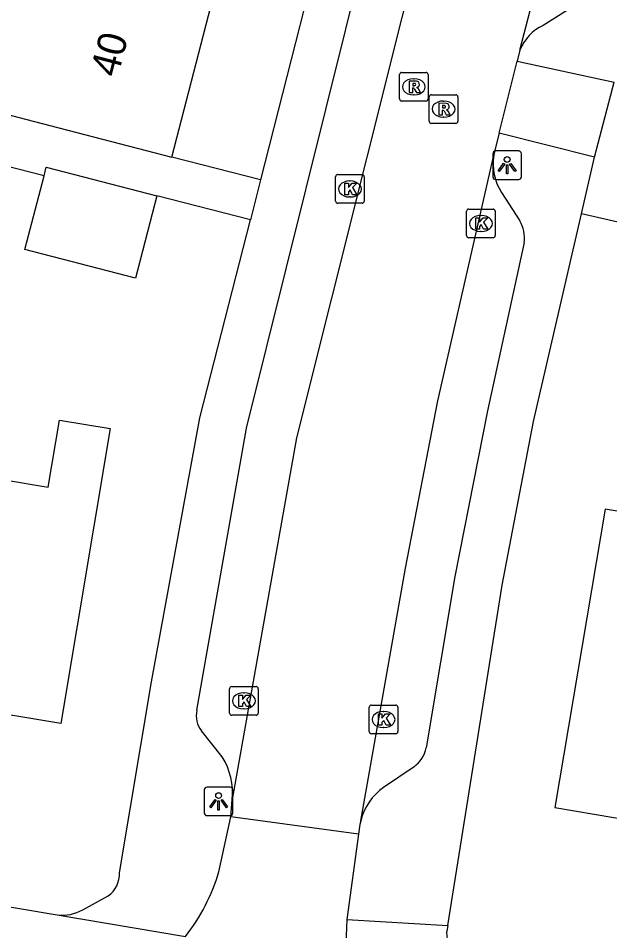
# Model space of a CAD drawing. Extents: x 163686 to 164493, y 382719 to 383870.
# Drawn here: x 163857.96 to 163878.62, y 383145.93 to 383177.82 of the extents above; entities that cross this region are included whole.
import ezdxf

# ---------------------------------------------------------------- set-up
doc = ezdxf.new("R2010")
doc.units = 0
for name, color, linetype in [('IMGEO_Kolk', 7, 'Continuous'), ('IMGEO_Lichtpunt', 7, 'Continuous'), ('IMGEO_Pand', 7, 'Continuous'), ('IMGEO_Pand_nummerreeks', 7, 'Continuous'), ('IMGEO_Rijbaan_lokaal_open', 7, 'Continuous'), ('IMGEO_Rioolput', 7, 'Continuous'), ('IMGEO_Voetpad_open', 7, 'Continuous')]:
    doc.layers.add(name, color=color, linetype=linetype)

msp = doc.modelspace()

# ---------------------------------------------------------------- linework, layer by layer
at = {"layer": 'IMGEO_Kolk'}
for p, q in [((163869.043, 383171.429), (163869.043, 383172.281)), ((163869.118, 383172.355), (163869.97, 383172.355)), ((163869.531, 383172.135), (163869.556, 383172.135)), ((163870.044, 383172.281), (163870.044, 383171.429)), ((163869.554, 383171.575), (163869.529, 383171.575)), ((163869.97, 383171.355), (163869.118, 383171.355)), ((163873.694, 383171.151), (163874.546, 383171.151)), ((163873.619, 383170.225), (163873.619, 383171.077)), ((163874.107, 383170.931), (163874.132, 383170.931)), ((163874.62, 383171.077), (163874.62, 383170.225)), ((163874.546, 383170.151), (163873.694, 383170.151)), ((163874.13, 383170.371), (163874.105, 383170.371)), ((163865.34, 383153.54), (163865.34, 383154.392)), ((163865.415, 383154.466), (163866.267, 383154.466)), ((163865.828, 383154.246), (163865.853, 383154.246)), ((163866.341, 383154.392), (163866.341, 383153.54)), ((163865.851, 383153.686), (163865.826, 383153.686)), ((163870.215, 383152.89), (163870.215, 383153.742)), ((163870.29, 383153.816), (163871.142, 383153.816)), ((163870.703, 383153.596), (163870.728, 383153.596)), ((163871.216, 383153.742), (163871.216, 383152.89)), ((163866.267, 383153.466), (163865.415, 383153.466)), ((163870.726, 383153.036), (163870.701, 383153.036)), ((163871.142, 383152.816), (163870.29, 383152.816))]:
    msp.add_line(p, q, dxfattribs=at)
for points in [[(163869.043, 383171.429), (163869.043, 383172.281)], [(163869.118, 383172.355), (163869.97, 383172.355)], [(163869.364, 383172.055), (163869.487, 383172.055), (163869.487, 383171.904), (163869.617, 383172.055), (163869.781, 383172.055), (163869.635, 383171.904), (163869.788, 383171.655), (163869.636, 383171.655), (163869.551, 383171.819), (163869.487, 383171.752), (163869.487, 383171.655), (163869.364, 383171.655), (163869.364, 383172.055)], [(163870.044, 383172.281), (163870.044, 383171.429)], [(163869.97, 383171.355), (163869.118, 383171.355)], [(163873.694, 383171.151), (163874.546, 383171.151)], [(163873.619, 383170.225), (163873.619, 383171.077)], [(163873.94, 383170.851), (163874.063, 383170.851), (163874.063, 383170.7), (163874.193, 383170.851), (163874.357, 383170.851), (163874.211, 383170.7), (163874.364, 383170.451), (163874.212, 383170.451), (163874.127, 383170.615), (163874.063, 383170.548), (163874.063, 383170.451), (163873.94, 383170.451), (163873.94, 383170.851)], [(163874.62, 383171.077), (163874.62, 383170.225)], [(163874.546, 383170.151), (163873.694, 383170.151)], [(163865.34, 383153.54), (163865.34, 383154.392)], [(163865.415, 383154.466), (163866.267, 383154.466)], [(163866.341, 383154.392), (163866.341, 383153.54)], [(163865.661, 383154.166), (163865.784, 383154.166), (163865.784, 383154.015), (163865.914, 383154.166), (163866.078, 383154.166), (163865.932, 383154.015), (163866.085, 383153.766), (163865.933, 383153.766), (163865.848, 383153.93), (163865.784, 383153.863), (163865.784, 383153.766), (163865.661, 383153.766), (163865.661, 383154.166)], [(163870.215, 383152.89), (163870.215, 383153.742)], [(163870.29, 383153.816), (163871.142, 383153.816)], [(163871.216, 383153.742), (163871.216, 383152.89)], [(163866.267, 383153.466), (163865.415, 383153.466)], [(163870.536, 383153.516), (163870.659, 383153.516), (163870.659, 383153.365), (163870.789, 383153.516), (163870.953, 383153.516), (163870.807, 383153.365), (163870.96, 383153.116), (163870.808, 383153.116), (163870.723, 383153.28), (163870.659, 383153.213), (163870.659, 383153.116), (163870.536, 383153.116), (163870.536, 383153.516)], [(163871.142, 383152.816), (163870.29, 383152.816)]]:
    msp.add_lwpolyline(points, dxfattribs=at)
for centre, start, end in [((163869.12, 383172.279), 91.552, 178.448), ((163869.12, 383172.279), 91.552, 178.448), ((163869.968, 383172.279), 1.552, 88.448), ((163869.968, 383172.279), 1.552, 88.448), ((163869.12, 383171.431), 181.552, 268.448), ((163869.12, 383171.431), 181.552, 268.448), ((163869.968, 383171.431), 271.552, 358.448), ((163869.968, 383171.431), 271.552, 358.448), ((163873.696, 383171.075), 91.552, 178.448), ((163873.696, 383171.075), 91.552, 178.448), ((163874.544, 383171.075), 1.552, 88.448), ((163874.544, 383171.075), 1.552, 88.448), ((163873.696, 383170.227), 181.552, 268.448), ((163873.696, 383170.227), 181.552, 268.448), ((163874.544, 383170.227), 271.552, 358.448), ((163874.544, 383170.227), 271.552, 358.448), ((163865.417, 383154.39), 91.552, 178.448), ((163865.417, 383154.39), 91.552, 178.448), ((163866.265, 383154.39), 1.552, 88.448), ((163866.265, 383154.39), 1.552, 88.448), ((163870.292, 383153.74), 91.552, 178.448), ((163870.292, 383153.74), 91.552, 178.448), ((163871.14, 383153.74), 1.552, 88.448), ((163871.14, 383153.74), 1.552, 88.448), ((163865.417, 383153.542), 181.552, 268.448), ((163865.417, 383153.542), 181.552, 268.448), ((163866.265, 383153.542), 271.552, 358.448), ((163866.265, 383153.542), 271.552, 358.448), ((163870.292, 383152.892), 181.552, 268.448), ((163870.292, 383152.892), 181.552, 268.448), ((163871.14, 383152.892), 271.552, 358.448), ((163871.14, 383152.892), 271.552, 358.448)]:
    msp.add_arc(centre, 0.0765, start, end, dxfattribs=at)
for centre, major_axis, ratio, start_param, end_param in [((163869.53, 383171.855), (-0.387, 0.002), 0.722429, 4.712389, 7.853982), ((163869.555, 383171.855), (-0.39, 0.002), 0.717154, 1.570796, 4.712389), ((163874.106, 383170.651), (-0.387, 0.002), 0.722429, 4.712389, 7.853982), ((163874.131, 383170.651), (-0.39, 0.002), 0.717154, 1.570796, 4.712389), ((163865.827, 383153.966), (-0.387, 0.002), 0.722429, 4.712389, 7.853982), ((163865.852, 383153.966), (-0.39, 0.002), 0.717154, 1.570796, 4.712389), ((163870.702, 383153.316), (-0.387, 0.002), 0.722429, 4.712389, 7.853982), ((163870.727, 383153.316), (-0.39, 0.002), 0.717154, 1.570796, 4.712389)]:
    msp.add_ellipse(centre, major_axis=major_axis, ratio=ratio, start_param=start_param, end_param=end_param, dxfattribs=at)
at = {"layer": 'IMGEO_Lichtpunt'}
for p, q in [((163874.536, 383173.087), (163874.536, 383172.28)), ((163874.536, 383173.087), (163874.536, 383172.28)), ((163875.438, 383173.182), (163874.63, 383173.182)), ((163875.438, 383173.182), (163874.63, 383173.182)), ((163875.532, 383172.28), (163875.532, 383173.087)), ((163875.532, 383172.28), (163875.532, 383173.087)), ((163874.63, 383172.186), (163875.438, 383172.186)), ((163874.63, 383172.186), (163875.438, 383172.186)), ((163864.456, 383150.857), (163864.456, 383150.05)), ((163864.456, 383150.857), (163864.456, 383150.05)), ((163865.358, 383150.952), (163864.55, 383150.952)), ((163865.358, 383150.952), (163864.55, 383150.952)), ((163865.452, 383150.05), (163865.452, 383150.857)), ((163865.452, 383150.05), (163865.452, 383150.857)), ((163864.55, 383149.956), (163865.358, 383149.956)), ((163864.55, 383149.956), (163865.358, 383149.956))]:
    msp.add_line(p, q, dxfattribs=at)
for points in [[(163874.91, 383172.751), (163874.949, 383172.723), (163874.761, 383172.461), (163874.723, 383172.488), (163874.91, 383172.751)], [(163875.012, 383172.703), (163875.059, 383172.703), (163875.059, 383172.381), (163875.012, 383172.381), (163875.012, 383172.703)], [(163875.122, 383172.723), (163875.16, 383172.75), (163875.347, 383172.488), (163875.308, 383172.46), (163875.122, 383172.723)], [(163864.83, 383150.521), (163864.869, 383150.493), (163864.681, 383150.231), (163864.643, 383150.258), (163864.83, 383150.521)], [(163864.932, 383150.473), (163864.979, 383150.473), (163864.979, 383150.151), (163864.932, 383150.151), (163864.932, 383150.473)], [(163865.042, 383150.493), (163865.08, 383150.52), (163865.267, 383150.258), (163865.228, 383150.23), (163865.042, 383150.493)]]:
    msp.add_lwpolyline(points, dxfattribs=at)
for centre in [(163875.035, 383172.885), (163864.955, 383150.655)]:
    msp.add_circle(centre, 0.0994, dxfattribs=at)
for centre, start, end in [((163874.63, 383173.087), 90, 180), ((163874.63, 383173.087), 90, 180), ((163875.438, 383173.087), 0, 90), ((163875.438, 383173.087), 0, 90), ((163874.63, 383172.28), 180, 270), ((163874.63, 383172.28), 180, 270), ((163875.438, 383172.28), 270, 0), ((163875.438, 383172.28), 270, 360), ((163864.55, 383150.857), 90, 180), ((163864.55, 383150.857), 90, 180), ((163865.358, 383150.857), 0, 90), ((163865.358, 383150.857), 0, 90), ((163864.55, 383150.05), 180, 270), ((163864.55, 383150.05), 180, 270), ((163865.358, 383150.05), 270, 0), ((163865.358, 383150.05), 270, 360)]:
    msp.add_arc(centre, 0.0946, start, end, dxfattribs=at)
at = {"layer": 'IMGEO_Pand'}
for points in [[(163863.317, 383172.97), (163864.863, 383178.923)], [(163856.017, 383174.866), (163858.478, 383174.227), (163863.317, 383172.97)], [(163858.857, 383172.313), (163858.935, 383172.614), (163862.797, 383171.611)], [(163862.797, 383171.611), (163862.05, 383168.734), (163858.188, 383169.737), (163858.857, 383172.313)], [(163855.934, 383161.942), (163859.004, 383161.429), (163859.396, 383163.777), (163861.166, 383163.481), (163859.442, 383153.174), (163854.602, 383153.983)], [(163882.872, 383157.485), (163879.786, 383158.006), (163880.185, 383160.37), (163878.463, 383160.66), (163876.704, 383150.239), (163881.511, 383149.428)]]:
    msp.add_lwpolyline(points, dxfattribs=at)
at = {"layer": 'IMGEO_Rijbaan_lokaal_open'}
for points in [[(163875.48, 383176.702), (163881.547, 383200.035)], [(163872.577, 383182.742), (163867.673, 383163.156), (163865.433, 383150.514)], [(163875.48, 383176.702), (163875.382, 383176.327)], [(163874.757, 383173.807), (163875.382, 383176.327)], [(163874.757, 383173.807), (163874.62, 383173.255), (163874.57, 383173.035)], [(163869.922, 383149.777), (163871.479, 383158.607), (163872.609, 383164.456), (163874.57, 383173.035)], [(163865.386, 383149.917), (163865.433, 383150.514)], [(163864.964, 383147.993), (163865.386, 383149.917)], [(163869.841, 383149.306), (163865.386, 383149.917)], [(163869.922, 383149.777), (163869.894, 383149.646), (163869.841, 383149.306)], [(163869.841, 383149.306), (163869.436, 383146.324)]]:
    msp.add_lwpolyline(points, dxfattribs=at)
for centre, radius, start, end in [((163858.47, 383149.911), 6.772, 321.893, 343.5466), ((163874.988, 383145.854), 5.572, 175.1603, 264.3664)]:
    msp.add_arc(centre, radius, start, end, dxfattribs=at)
at = {"layer": 'IMGEO_Rioolput'}
for p, q in [((163871.348, 383175.926), (163872.2, 383175.926)), ((163871.273, 383175), (163871.273, 383175.852)), ((163871.761, 383175.706), (163871.786, 383175.706)), ((163872.274, 383175.852), (163872.274, 383175)), ((163872.2, 383174.926), (163871.348, 383174.926)), ((163871.784, 383175.146), (163871.759, 383175.146)), ((163872.313, 383174.222), (163872.313, 383175.074)), ((163872.388, 383175.148), (163873.24, 383175.148)), ((163872.801, 383174.928), (163872.826, 383174.928)), ((163873.314, 383175.074), (163873.314, 383174.222)), ((163872.824, 383174.368), (163872.799, 383174.368)), ((163873.24, 383174.148), (163872.388, 383174.148))]:
    msp.add_line(p, q, dxfattribs=at)
for points in [[(163871.348, 383175.926), (163872.2, 383175.926)], [(163871.273, 383175), (163871.273, 383175.852)], [(163871.862, 383175.624), (163871.61, 383175.626), (163871.61, 383175.226)], [(163872.274, 383175.852), (163872.274, 383175)], [(163871.61, 383175.226), (163871.734, 383175.226), (163871.734, 383175.388), (163871.745, 383175.388)], [(163871.788, 383175.545), (163871.734, 383175.545), (163871.734, 383175.464)], [(163871.734, 383175.464), (163871.786, 383175.464)], [(163871.792, 383175.359), (163871.863, 383175.226), (163872.003, 383175.226), (163871.938, 383175.352)], [(163872.2, 383174.926), (163871.348, 383174.926)], [(163872.313, 383174.222), (163872.313, 383175.074)], [(163872.388, 383175.148), (163873.24, 383175.148)], [(163873.314, 383175.074), (163873.314, 383174.222)], [(163872.902, 383174.846), (163872.65, 383174.848), (163872.65, 383174.448)], [(163872.65, 383174.448), (163872.774, 383174.448), (163872.774, 383174.61), (163872.785, 383174.61)], [(163872.828, 383174.767), (163872.774, 383174.767), (163872.774, 383174.686)], [(163872.774, 383174.686), (163872.826, 383174.686)], [(163872.832, 383174.581), (163872.903, 383174.448), (163873.043, 383174.448), (163872.978, 383174.574)], [(163873.24, 383174.148), (163872.388, 383174.148)]]:
    msp.add_lwpolyline(points, dxfattribs=at)
for centre, radius, start, end in [((163871.35, 383175.85), 0.0765, 91.552, 178.448), ((163871.35, 383175.85), 0.0765, 91.552, 178.448), ((163872.198, 383175.85), 0.0765, 1.552, 88.448), ((163872.198, 383175.85), 0.0765, 1.552, 88.448), ((163871.861, 383175.514), 0.109, 350.3612, 89.416), ((163871.744, 383175.335), 0.0533, 26.0293, 88.6989), ((163871.77, 383175.653), 0.19, 274.7715, 282.9687), ((163871.794, 383175.449), 0.0964, 77.0061, 93.1865), ((163871.808, 383175.506), 0.0378, 276.6634, 79.6772), ((163871.859, 383175.514), 0.112, 277.5842, 350.9817), ((163871.843, 383175.299), 0.108, 29.5134, 73.7905), ((163871.35, 383175.002), 0.0765, 181.552, 268.448), ((163871.35, 383175.002), 0.0765, 181.552, 268.448), ((163872.198, 383175.002), 0.0765, 271.552, 358.448), ((163872.198, 383175.002), 0.0765, 271.552, 358.448), ((163872.39, 383175.072), 0.0765, 91.552, 178.448), ((163872.39, 383175.072), 0.0765, 91.552, 178.448), ((163873.238, 383175.072), 0.0765, 1.552, 88.448), ((163873.238, 383175.072), 0.0765, 1.552, 88.448), ((163872.784, 383174.557), 0.0533, 26.0293, 88.6989), ((163872.81, 383174.875), 0.19, 274.7715, 282.9687), ((163872.834, 383174.671), 0.0964, 77.0061, 93.1865), ((163872.848, 383174.728), 0.0378, 276.6634, 79.6772), ((163872.901, 383174.736), 0.109, 350.3612, 89.416), ((163872.899, 383174.736), 0.112, 277.5842, 350.9817), ((163872.883, 383174.521), 0.108, 29.5134, 73.7905), ((163872.39, 383174.224), 0.0765, 181.552, 268.448), ((163872.39, 383174.224), 0.0765, 181.552, 268.448), ((163873.238, 383174.224), 0.0765, 271.552, 358.448), ((163873.238, 383174.224), 0.0765, 271.552, 358.448)]:
    msp.add_arc(centre, radius, start, end, dxfattribs=at)
for centre, major_axis, ratio, start_param, end_param in [((163871.76, 383175.426), (-0.387, 0.002), 0.722429, 4.712389, 7.853982), ((163871.785, 383175.426), (-0.39, 0.002), 0.717154, 1.570796, 4.712389), ((163872.8, 383174.648), (-0.387, 0.002), 0.722429, 4.712389, 7.853982), ((163872.825, 383174.648), (-0.39, 0.002), 0.717154, 1.570796, 4.712389)]:
    msp.add_ellipse(centre, major_axis=major_axis, ratio=ratio, start_param=start_param, end_param=end_param, dxfattribs=at)
at = {"layer": 'IMGEO_Voetpad_open'}
for points in [[(163885.219, 383245.624), (163880.342, 383226.864), (163878.372, 383219.125), (163866.423, 383172.179)], [(163864.198, 383153.637), (163865.933, 383163.501), (163870.083, 383180.214)], [(163877.452, 383178.3), (163876.291, 383177.57)], [(163875.382, 383176.327), (163878.767, 383175.585)], [(163878.083, 383172.962), (163878.767, 383175.585)], [(163878.083, 383172.962), (163874.757, 383173.807)], [(163858.857, 383172.313), (163856.992, 383172.797)], [(163866.423, 383172.179), (163863.317, 383172.97)], [(163877.628, 383170.984), (163878.083, 383172.962)], [(163866.423, 383172.179), (163866.067, 383170.779)], [(163874.836, 383171.73), (163875.479, 383170.74)], [(163866.067, 383170.779), (163862.797, 383171.611)], [(163861.495, 383147.957), (163862.614, 383154.627), (163864.305, 383163.858), (163866.067, 383170.779)], [(163872.96, 383146.111), (163874.856, 383158.005), (163875.959, 383163.732), (163877.628, 383170.984)], [(163880.421, 383170.341), (163877.628, 383170.984)], [(163875.629, 383169.984), (163874.348, 383164.102), (163873.205, 383158.308), (163872.205, 383152.324)], [(163813.816, 383154.139), (163859.317, 383146.49)], [(163865.084, 383152.012), (163864.36, 383152.919)], [(163871.782, 383151.666), (163870.718, 383150.942)], [(163860.208, 383146.667), (163861.099, 383147.148)], [(163859.317, 383146.49), (163863.798, 383145.732)], [(163869.436, 383146.324), (163872.96, 383146.111)]]:
    msp.add_lwpolyline(points, dxfattribs=at)
for centre, radius, start, end in [((163876.979, 383176.114), 1.61, 115.3016, 158.5872), ((163876.402, 383172.729), 1.858, 170.515, 212.5267), ((163874.453, 383170.144), 1.187, 352.2696, 30.1753), ((163864.995, 383153.44), 0.821, 166.085, 219.3441), ((163871.199, 383152.506), 1.022, 304.7617, 349.7678), ((163863.028, 383150.743), 2.416, 354.5553, 31.674), ((163871.885, 383149.29), 2.023, 125.2417, 166.0717), ((163860.52, 383147.933), 0.975, 306.4091, 1.428), ((163859.502, 383147.892), 1.414, 262.5037, 299.9678), ((163873.981, 383145.822), 1.061, 164.2163, 215.6699)]:
    msp.add_arc(centre, radius, start, end, dxfattribs=at)

# ---------------------------------------------------------------- texts
at = {"layer": 'IMGEO_Pand_nummerreeks'}
msp.add_text('40', height=1, rotation=75.4413, dxfattribs=at).set_placement((163861.429, 383175.724))

doc.saveas('drawing.dxf')
